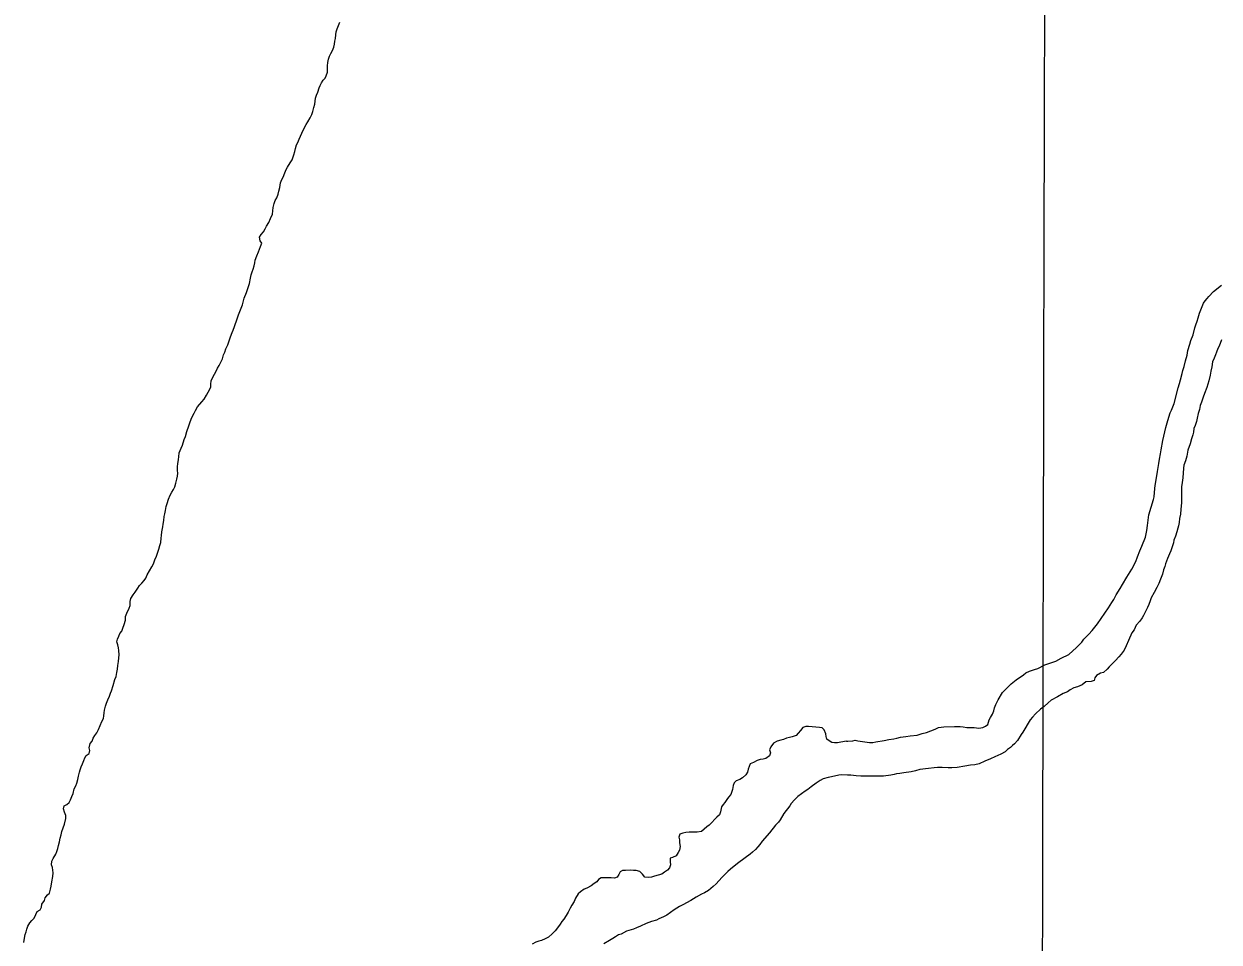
# Model space of a CAD drawing. Extents: x 3177185 to 3215018, y 812988 to 838321.
# Drawn here: x 3195930 to 3197279, y 827329 to 828366 of the extents above; entities that cross this region are included whole.
import ezdxf

# ---------------------------------------------------------------- set-up
doc = ezdxf.new("R2010")
doc.units = 0
doc.layers.add('V-GRID-MAJR', color=7, linetype='Continuous')
doc.layers.add('V-TOPO-SHOR', color=7, linetype='Continuous')

msp = doc.modelspace()

# ---------------------------------------------------------------- linework, layer by layer
at = {"layer": 'V-GRID-MAJR'}
msp.add_spline([(3197059.7, 818362.7), (3197073.8, 824421.5), (3197087.9, 830483.8), (3197102, 836546.1), (3197102, 836549.5)], degree=3, dxfattribs=at)
at = {"layer": 'V-TOPO-SHOR'}
for points in [[(3196282.2, 828357.1), (3196283.4, 828360.3), (3196285, 828364), (3196286.3, 828367.8)], [(3196142.5, 827966.4), (3196144.9, 827970.4), (3196147, 827974.8), (3196148.3, 827977.5), (3196149.9, 827980.5), (3196153.7, 827987.9), (3196155.1, 827992.2), (3196156.3, 827995.5), (3196157.7, 827999.3), (3196159.7, 828003.8), (3196161.3, 828008.2), (3196162.8, 828012.7), (3196164.6, 828017.5), (3196165.9, 828020.4), (3196167.5, 828024.5), (3196170.6, 828032.9), (3196172.1, 828037.4), (3196173.6, 828041.4), (3196176.3, 828048.9), (3196177.3, 828051.9), (3196178.5, 828056.4), (3196180.9, 828062.9), (3196182.1, 828066.2), (3196183.2, 828069.4), (3196184.2, 828072.8), (3196185.5, 828079), (3196186.3, 828082.8), (3196187.3, 828086), (3196188.3, 828089), (3196189.6, 828092.7), (3196190.3, 828096.2), (3196190.9, 828099.4), (3196192.6, 828104.2), (3196194.4, 828108.5), (3196195.7, 828111.5), (3196196.6, 828114.7), (3196198.1, 828118.5), (3196196.2, 828121.2), (3196195.8, 828125.4), (3196197.7, 828128.1), (3196200, 828131.1), (3196202.1, 828134.6), (3196203.7, 828137.8), (3196206, 828141.9), (3196208.1, 828146.2), (3196210.3, 828151.2), (3196210.8, 828155), (3196211.2, 828158.8), (3196212.2, 828163.1), (3196213.3, 828166.5), (3196215.1, 828169.6), (3196216.6, 828173.8), (3196217.6, 828177.3), (3196218.6, 828181.3), (3196219.2, 828186.4), (3196220.9, 828190.2), (3196222.2, 828193.1), (3196224.3, 828197.8), (3196225.9, 828201.5), (3196227.4, 828204.4), (3196230.3, 828209.3), (3196232.4, 828212.5), (3196234.3, 828218.1), (3196235.5, 828222), (3196236.3, 828225.4), (3196237.6, 828229.4), (3196238.8, 828232.2), (3196240.4, 828235.9), (3196243.5, 828242.7), (3196245.6, 828247.7), (3196248.2, 828252.3), (3196250.1, 828255.5), (3196252.9, 828260.1), (3196254.7, 828263.7), (3196255.8, 828266.9), (3196257.1, 828271.6), (3196258.1, 828275.5), (3196258.6, 828278.7), (3196258.8, 828282.1), (3196260.1, 828285.6), (3196261.6, 828288.9), (3196263, 828293.7), (3196264.2, 828296.6), (3196265.6, 828299.4), (3196267.7, 828302.3), (3196269.7, 828304.8), (3196271.1, 828307.5), (3196272.4, 828311.5), (3196272.5, 828314.6), (3196272.5, 828318.6), (3196272.8, 828322.5), (3196273.5, 828326.1), (3196274.8, 828329.6), (3196276.3, 828332.4), (3196278.2, 828335.9), (3196279.5, 828339.7), (3196280.2, 828343.1), (3196280.7, 828346.3), (3196281.5, 828349.6), (3196282, 828353.6), (3196282.2, 828357.1)], [(3197246.4, 828004.3), (3197247.5, 828008.7), (3197249.8, 828014.9), (3197252, 828022.9), (3197253.1, 828026.1), (3197254.6, 828030.5), (3197255.8, 828034.1), (3197257.2, 828039.6), (3197261.7, 828050.8), (3197263.5, 828053.3), (3197265.7, 828055.9), (3197267.6, 828058.4), (3197273.1, 828063.8), (3197281.9, 828071)], [(3196858.4, 827556.1), (3196860.1, 827556.3), (3196865.5, 827556.7), (3196868.4, 827557.4), (3196871.4, 827556.6), (3196884.4, 827554.7), (3196888.4, 827554.7), (3196891.7, 827555.4), (3196901.2, 827557.1), (3196906.3, 827558.2), (3196911.8, 827558.9), (3196915.4, 827559.6), (3196919.4, 827560.6), (3196925.6, 827561.7), (3196930.4, 827562.4), (3196938.4, 827563), (3196943.8, 827564.8), (3196949, 827566.2), (3196958.8, 827569.8), (3196962.5, 827571.6), (3196968.3, 827572.3), (3196980.3, 827572.9), (3196986.9, 827572.8), (3196990.1, 827572.5), (3196994.5, 827571.7), (3197002.5, 827571.6), (3197008, 827570.9), (3197012.3, 827571.6), (3197015.6, 827573), (3197018.2, 827575.2), (3197019.7, 827580.2), (3197021.2, 827583.1), (3197023.4, 827586.8), (3197024.8, 827590.4), (3197025.6, 827593.7), (3197027.1, 827597.6), (3197029.7, 827603.1), (3197034.5, 827611.1), (3197037.8, 827614.3), (3197041.4, 827617.9), (3197044.4, 827620.8), (3197050.2, 827625.5), (3197058.3, 827631.3), (3197061.2, 827633.4), (3197065.2, 827635.2), (3197070.7, 827637), (3197074.4, 827638.4), (3197082.4, 827642.4), (3197089.3, 827644.8), (3197094.8, 827646.6), (3197101, 827649.9), (3197109.4, 827654.2), (3197118.2, 827662.1), (3197121.1, 827665), (3197124.1, 827667.9), (3197126.7, 827671.5), (3197132.2, 827676.9), (3197135.8, 827681.3), (3197142.1, 827688.8), (3197154.2, 827706.6), (3197158.3, 827712.7), (3197160.5, 827716), (3197163.1, 827721.4), (3197167.5, 827728.7), (3197170.1, 827733), (3197174.9, 827741.4), (3197180.8, 827750.4), (3197185.2, 827759.1), (3197187.1, 827764.2), (3197189.7, 827771.1), (3197191.9, 827776.5), (3197196, 827786.7), (3197197.8, 827794), (3197198.3, 827799.8), (3197199.8, 827811.8), (3197205, 827829.2), (3197205.8, 827832.1), (3197206.6, 827841.6), (3197207, 827844.9), (3197208.5, 827853.6), (3197209.6, 827860.5), (3197211.2, 827869.6), (3197211.9, 827874.7), (3197213.1, 827880.8), (3197213.8, 827885.2), (3197215.7, 827895.7), (3197219.1, 827910.3), (3197221.4, 827918.3), (3197224, 827927), (3197225.5, 827929.9), (3197228.4, 827937.5), (3197232.9, 827955.3), (3197234.4, 827960), (3197235.6, 827964), (3197237.4, 827971.3), (3197238.5, 827974.6), (3197240, 827979.3), (3197241.5, 827985.5), (3197243.1, 827992), (3197243.8, 827997.1), (3197246.4, 828004.3)], [(3197281.8, 828009.5), (3197279.2, 828002.3), (3197278, 827999.4), (3197276.2, 827995.4), (3197275.1, 827992.5), (3197273.6, 827988.5), (3197271.7, 827984.5), (3197271, 827979), (3197269.8, 827973.9), (3197269.1, 827969.6), (3197267.6, 827963), (3197265.3, 827955.4), (3197262.7, 827948.9), (3197261.2, 827944.5), (3197259.4, 827939.1), (3197257.9, 827935.1), (3197257.1, 827930.7), (3197255.6, 827926), (3197254.5, 827920.9), (3197253.8, 827917.3), (3197252.3, 827912.6), (3197250.8, 827909.3), (3197250.4, 827904.9), (3197249.6, 827902), (3197248.1, 827897.7), (3197246.6, 827891.9), (3197244, 827884.6), (3197242.9, 827878.1), (3197241.4, 827872.6), (3197239.5, 827867.9), (3197239.2, 827864.3), (3197238.3, 827853.7), (3197237.6, 827848.3), (3197236.8, 827843.2), (3197236.7, 827835.5), (3197236.7, 827829.3), (3197236.7, 827825.3), (3197235.9, 827818.1), (3197235.5, 827812.6), (3197234.7, 827807.5), (3197234, 827803.2), (3197233.6, 827799.5), (3197232.8, 827796.6), (3197231.7, 827792.6), (3197230.2, 827787.5), (3197228.3, 827783.2), (3197227.6, 827780.3), (3197226.5, 827776.6), (3197224.6, 827771.2), (3197223.1, 827767.6), (3197220.9, 827762.5), (3197218.7, 827756.3), (3197217.9, 827753.4), (3197216.4, 827749.8), (3197215.3, 827744.7), (3197213.1, 827739.3), (3197211.2, 827734.2), (3197209, 827729.8), (3197206, 827724), (3197202.7, 827717.9), (3197201.6, 827714.6), (3197199.8, 827710.6), (3197198.3, 827707), (3197196.4, 827703.4), (3197193.8, 827698.3), (3197192.4, 827695.4), (3197189.8, 827691.8), (3197185.7, 827687.1), (3197183.2, 827682), (3197180.9, 827678.4), (3197176.9, 827670), (3197174.3, 827663.8), (3197172.1, 827659.1), (3197168.7, 827654.4), (3197166.2, 827651.5), (3197162.1, 827647.2), (3197159.9, 827645), (3197155.2, 827640), (3197153, 827637.4), (3197148.6, 827633.8), (3197145.3, 827633.1), (3197140.9, 827630.3), (3197139.1, 827627.7), (3197138.3, 827624.8)], [(3196015.6, 827573.9), (3196017.6, 827578.6), (3196019.5, 827581.7), (3196019.9, 827584.8), (3196020.1, 827588.1), (3196020.6, 827591.3), (3196021.7, 827595.9), (3196022.7, 827599), (3196024.5, 827603.1), (3196026.1, 827607.2), (3196027.3, 827610.4), (3196028.6, 827613.1), (3196030.2, 827619.2), (3196032.3, 827625.7), (3196033.8, 827629.4), (3196034.5, 827633.7), (3196035.1, 827637.4), (3196035.8, 827641.5), (3196036.5, 827646.1), (3196036.8, 827650.4), (3196037, 827653.8), (3196036.7, 827658.6), (3196036.3, 827661.6), (3196035.5, 827665.1), (3196034.7, 827668.3), (3196035.2, 827671.5), (3196036.6, 827674.9), (3196037.9, 827677.8), (3196040, 827680.5), (3196041.4, 827684), (3196042.9, 827688.1), (3196044.2, 827692.7), (3196044.5, 827696.9), (3196045.9, 827700.8), (3196048.5, 827706.4), (3196049.4, 827709.4), (3196049.5, 827713.8), (3196050.3, 827717.3), (3196052.9, 827721.4), (3196055.3, 827724.4), (3196058.4, 827729), (3196060.3, 827731.9), (3196062.7, 827734.7), (3196065.3, 827737.6), (3196067.4, 827740.1), (3196068.9, 827744.1), (3196071.3, 827748.7), (3196074.1, 827752.9), (3196076, 827756.5), (3196077.6, 827761.1), (3196079.3, 827765), (3196080.6, 827768.6), (3196082, 827773.1), (3196083.2, 827777.1), (3196084.3, 827780.7), (3196084.5, 827785.4), (3196084.9, 827788.4), (3196085.5, 827792.4), (3196086.4, 827798.3), (3196087, 827801.3), (3196087.6, 827805.2), (3196088.1, 827809.8), (3196088.6, 827813), (3196089.4, 827816.6), (3196090.4, 827821.1), (3196091.4, 827824.5), (3196093, 827829.4), (3196094.8, 827833.9), (3196096.6, 827837.2), (3196098.4, 827840.4), (3196100, 827843.4), (3196101.3, 827847.5), (3196102.3, 827852.2), (3196103, 827855.4), (3196103.5, 827858.9), (3196103.2, 827861.9), (3196103.2, 827866.2), (3196103.5, 827869.2), (3196104.1, 827874.2), (3196104.4, 827877.2), (3196104.9, 827881.7), (3196107.2, 827886.9), (3196108.7, 827890.5), (3196110.5, 827896.7), (3196111.9, 827900.3), (3196113.4, 827905.7), (3196115.9, 827912.4), (3196117.5, 827916.6), (3196119.4, 827921.5), (3196121.7, 827926.4), (3196123.3, 827929.6), (3196125.6, 827933.6), (3196130.6, 827939.3), (3196133.2, 827942.3), (3196135.8, 827946.8), (3196137.7, 827950.4), (3196139.5, 827953.5), (3196140.6, 827956.3), (3196140.7, 827959.4), (3196141, 827963.2), (3196142.5, 827966.4)], [(3197138.3, 827624.8), (3197134.7, 827623.8), (3197128.8, 827623.1), (3197124.8, 827619.8), (3197119.3, 827617.7), (3197115.3, 827616.3), (3197110.9, 827614.1), (3197108, 827611.9), (3197103.3, 827610.2), (3197096.7, 827606.2), (3197089.7, 827602.6), (3197086.4, 827599.7), (3197081.7, 827595.4), (3197077.6, 827592.5), (3197072.1, 827587.1), (3197068.5, 827583.5), (3197065.9, 827580.2), (3197057.8, 827566.5), (3197055.9, 827563.6), (3197051.5, 827557.1), (3197048.2, 827553.4), (3197046, 827551.3), (3197043.8, 827549.1), (3197040.2, 827547), (3197037.6, 827544.1), (3197032.8, 827541.6), (3197025.9, 827538.7), (3197021.2, 827536.2), (3197014.9, 827533.7), (3197008.4, 827530.8), (3197003.3, 827529.4), (3196998.5, 827529.1), (3196992.3, 827528), (3196983.6, 827526.6), (3196977.4, 827526), (3196973.4, 827526), (3196966.5, 827526.4), (3196961.4, 827526.5), (3196957.4, 827526.1), (3196951.2, 827525.4), (3196941.4, 827524.1), (3196936.6, 827522.6), (3196931.5, 827521.6), (3196923.1, 827520.6), (3196918.8, 827519.9), (3196915.1, 827519.5), (3196912.2, 827518.8), (3196908.5, 827517.8), (3196900.2, 827516.7), (3196892.2, 827516.8), (3196887.1, 827516.8), (3196883.1, 827516.9), (3196879.8, 827516.9), (3196874.7, 827516.9), (3196869.6, 827517), (3196863.4, 827517.7), (3196859.8, 827517.8), (3196853.2, 827518.2), (3196849.9, 827517.8), (3196841.6, 827516.1), (3196837.9, 827515.4), (3196832.1, 827513.6), (3196828.8, 827511.8), (3196824.4, 827508.9), (3196818.5, 827504.6), (3196814.9, 827501.7), (3196812, 827499.9), (3196803.5, 827493.8), (3196799.9, 827490.2), (3196796.2, 827485.9), (3196794.4, 827483.3), (3196787.7, 827474.6), (3196783.7, 827467.4), (3196781.8, 827464.9), (3196778.5, 827461.6), (3196771.6, 827452.9), (3196763.1, 827443.2), (3196760.5, 827439.6), (3196758.3, 827437), (3196755.8, 827434.1), (3196752.5, 827430.9), (3196749.9, 827428.7), (3196744, 827424.4), (3196735.3, 827418.3), (3196727.6, 827411.8), (3196724.6, 827409.3), (3196721.7, 827406.4), (3196718, 827402.8), (3196714.4, 827398.4), (3196711.4, 827395.2), (3196708.1, 827392.3), (3196702.6, 827387.6), (3196698.2, 827385.1), (3196694.6, 827383.6), (3196688.7, 827380), (3196682.9, 827376.5), (3196673.7, 827371.4), (3196670.1, 827369.6), (3196663.9, 827366), (3196659.8, 827362.8), (3196655.5, 827359.9)], [(3195929.6, 827329.1), (3195930.4, 827334), (3195931.1, 827337.9), (3195932.1, 827341), (3195932.9, 827344.1), (3195933.9, 827347.3), (3195936.3, 827351.1), (3195938.6, 827353.8), (3195941, 827356.5), (3195943.1, 827360.6), (3195944.7, 827363.8), (3195947.9, 827365.8), (3195949.5, 827368.7), (3195950, 827372.4), (3195952.8, 827376.3), (3195953.5, 827379.4), (3195956.4, 827382.6), (3195958.6, 827384.8), (3195959.8, 827389.1), (3195960.4, 827392.7), (3195961.1, 827397.5), (3195962.3, 827403.3), (3195962.5, 827407.6), (3195962, 827413.5), (3195960.9, 827416.5), (3195961.1, 827420.8), (3195962.7, 827423.7), (3195965.5, 827428.6), (3195966.6, 827431.7), (3195967.9, 827435), (3195968.8, 827438.4), (3195969.8, 827442.5), (3195970.6, 827446.8), (3195971.6, 827450.6), (3195972.6, 827454.1), (3195974, 827458.4), (3195975.3, 827462.7), (3195977, 827468.8), (3195977, 827472.5), (3195975.6, 827476.2), (3195974.4, 827479.8), (3195975.2, 827483.2), (3195978.2, 827484.9), (3195980.8, 827487), (3195982.1, 827489.9), (3195983.7, 827493.8), (3195985.2, 827497.3), (3195986.3, 827502.4), (3195988.3, 827505.9), (3195989.3, 827509), (3195990.3, 827513.1), (3195991.3, 827516.9), (3195992.2, 827521.1), (3195993.2, 827524), (3195994.2, 827527.3), (3195995.7, 827530.8), (3195997.1, 827534.3), (3195998.4, 827537.5), (3195999.9, 827540.2), (3196003.1, 827542.4), (3196003.9, 827545.6), (3196003.2, 827548.8), (3196004.6, 827553.6), (3196006.6, 827556.4), (3196007.9, 827559.5), (3196009.5, 827562.5), (3196011.8, 827565.5), (3196014, 827569.3), (3196015.6, 827573.9)], [(3196858.4, 827556.1), (3196852, 827555.2), (3196848.2, 827554.5), (3196845.1, 827554.4), (3196842, 827554.9), (3196838.8, 827556.5), (3196836.4, 827558.5), (3196835.6, 827561.5), (3196835.3, 827564.7), (3196833.1, 827568.9), (3196831.2, 827571.3), (3196828, 827571.8), (3196823.9, 827572), (3196819.6, 827572.5), (3196815.7, 827572.8), (3196812.7, 827572.9), (3196809.2, 827571.5), (3196806.6, 827568.4), (3196803.9, 827565.1), (3196801.6, 827562.6), (3196797.3, 827561.2), (3196794.2, 827560.5), (3196790.7, 827559.5), (3196787.3, 827558.2), (3196784.3, 827557.3), (3196780.1, 827556.2), (3196776.1, 827554), (3196772.9, 827549.7), (3196771.4, 827546.3), (3196772.5, 827543.1), (3196771.4, 827539.6), (3196767.4, 827536.5), (3196764.3, 827535.9), (3196761, 827535.6), (3196757.5, 827534.5), (3196753.4, 827532.1), (3196749.9, 827530.5), (3196748.6, 827527.7), (3196747.6, 827524.5), (3196746.8, 827521.1), (3196745, 827518.1), (3196741.2, 827514.8), (3196738, 827512.9), (3196734, 827511.5), (3196731.5, 827509.3), (3196730.6, 827506.1), (3196729.9, 827501.8), (3196727.8, 827496.2), (3196725.3, 827493.2), (3196723.3, 827490.5), (3196721.1, 827487.2), (3196719.2, 827484.6), (3196717.3, 827482.1), (3196716.4, 827476.3), (3196715, 827473.1), (3196712.1, 827470.5), (3196709.7, 827468.1), (3196706.6, 827464.6), (3196703.4, 827461.3), (3196700.6, 827459.4), (3196697.8, 827457), (3196694.7, 827454.1), (3196689.9, 827453.5), (3196686.1, 827453.7), (3196680.8, 827453.6), (3196677, 827453), (3196673.6, 827452.4), (3196670.4, 827451.1), (3196669.3, 827447.8), (3196669.9, 827444.7), (3196670, 827441.4), (3196670.8, 827437.5), (3196670.1, 827433.1), (3196668.5, 827430.4), (3196666.1, 827426.9), (3196662, 827425), (3196659.2, 827424.1), (3196659.5, 827420.1), (3196659.6, 827416.7), (3196658.8, 827413.2), (3196656.3, 827410.8), (3196653.1, 827408.3), (3196649.8, 827406.2), (3196645.9, 827405.1), (3196641.8, 827403.7), (3196638.2, 827402.7), (3196634.9, 827402.2), (3196630.9, 827402.7), (3196628, 827406.2), (3196625, 827409.3), (3196620.9, 827410.3), (3196617.8, 827410.3), (3196614.3, 827410.5), (3196609.1, 827410.2), (3196605.7, 827410.3), (3196603.1, 827408.7), (3196601.4, 827405.7), (3196599.6, 827402.8), (3196596.5, 827401.5), (3196592.9, 827401.9), (3196589.4, 827401.9)], [(3196589.4, 827401.9), (3196585.8, 827402.1), (3196581.4, 827401.8), (3196578.6, 827400.2), (3196576.5, 827397.4), (3196573.5, 827395.5), (3196570.1, 827393.1), (3196565.1, 827390.3), (3196562.4, 827389), (3196558.2, 827386.3), (3196555.5, 827384), (3196552.6, 827379), (3196551, 827375.2), (3196548.5, 827371.1), (3196546.3, 827367.6), (3196544.3, 827363.3), (3196542.1, 827359.3), (3196539.2, 827355.3), (3196536.9, 827352.8), (3196535, 827349.5), (3196532.2, 827345.5), (3196529.5, 827342), (3196526.1, 827338.8), (3196521.9, 827335), (3196518.2, 827333), (3196514.2, 827331.2), (3196511, 827330.6), (3196507.5, 827329.5), (3196503.6, 827327)], [(3196655.5, 827359.9), (3196651.8, 827358.1), (3196646.7, 827355.6), (3196643.8, 827354.2), (3196638.3, 827352.8), (3196632.1, 827350.6), (3196625.9, 827347.4), (3196621.5, 827345.6), (3196617.8, 827344.2), (3196610.2, 827341.7), (3196604, 827338.5), (3196601.1, 827337.8), (3196597.8, 827335.3), (3196594.8, 827333.5), (3196590.8, 827331.3), (3196584.6, 827327.3)]]:
    msp.add_lwpolyline(points, dxfattribs=at)

doc.saveas('drawing.dxf')
